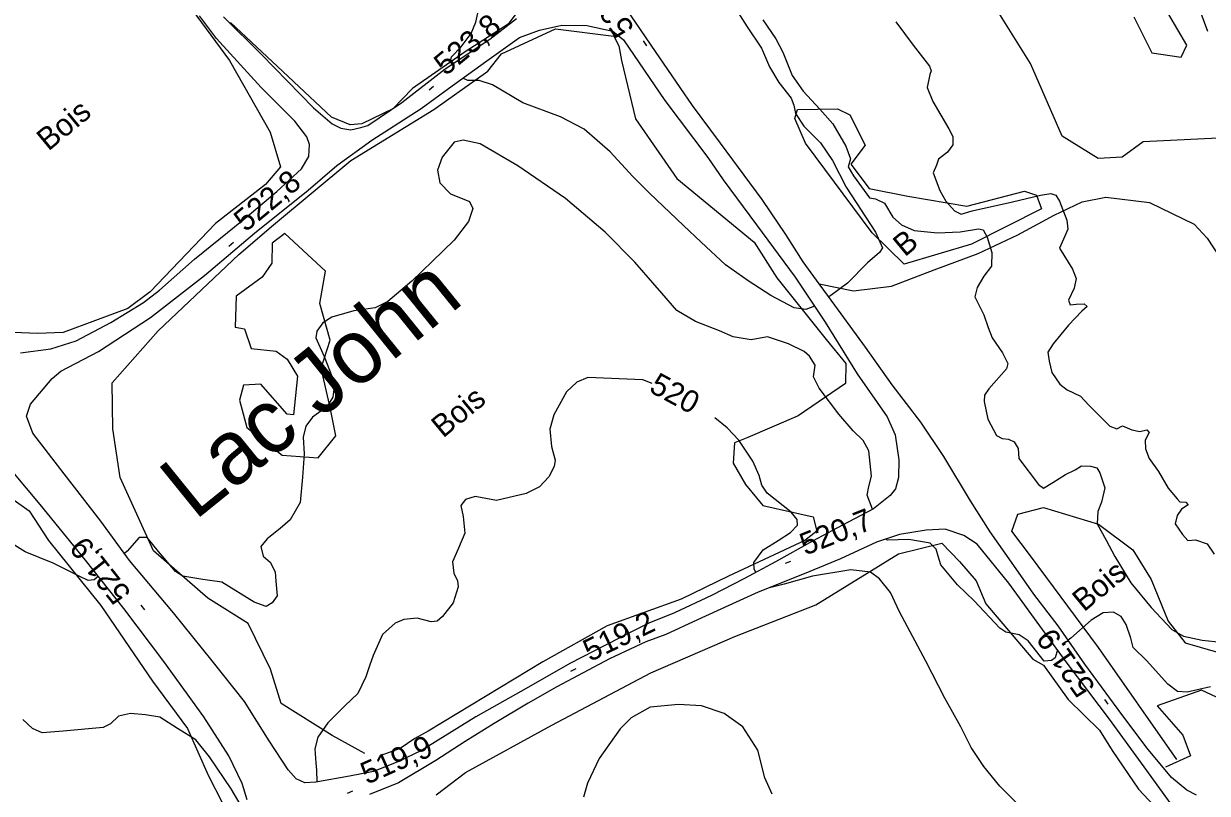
# Model space of a CAD drawing. Extents: x 347059 to 352153, y 6073752 to 6078601.
# Drawn here: x 350829.1 to 351068.9, y 6076024.5 to 6076180.5 of the extents above; entities that cross this region are included whole.
import ezdxf

# ---------------------------------------------------------------- set-up
doc = ezdxf.new("R2010")
doc.units = 0
for name, color, linetype in [('Level 1', 7, 'Continuous'), ('Level 2', 7, 'Continuous'), ('Level 21', 7, 'Continuous'), ('Level 22', 7, 'Continuous'), ('Level 3', 7, 'Continuous'), ('Level 41', 7, 'Continuous'), ('Level 44', 7, 'Continuous')]:
    doc.layers.add(name, color=color, linetype=linetype)

msp = doc.modelspace()

# ---------------------------------------------------------------- linework, layer by layer
at = {"layer": 'Level 1'}
for points in [[(351005.82, 6076180.84), (351009.33, 6076176.11), (351012.59, 6076171.83), (351012.96, 6076170.94)], [(351012.96, 6076170.94), (351012.69, 6076170.17), (351012.14, 6076167.57), (351013.29, 6076164.69), (351016.53, 6076159.19), (351017.35, 6076157.62), (351017.36, 6076155.9), (351016.26, 6076154.42), (351014.44, 6076153), (351014, 6076151.82), (351013.38, 6076150.22), (351014.69, 6076146.68), (351015.89, 6076144.5), (351017.68, 6076142.56), (351019.06, 6076141.88), (351021.25, 6076142.55), (351029.46, 6076144.37), (351035.13, 6076145.76), (351037.23, 6076146.08), (351038.2, 6076145.72), (351038.95, 6076144.54), (351040.47, 6076140.68), (351040.63, 6076138.86), (351040.02, 6076137.41), (351038.93, 6076134.98), (351041.6, 6076130.72), (351042.33, 6076128.84), (351041.9, 6076126.87), (351040.8, 6076124.46), (351041.09, 6076123.51), (351042.31, 6076123.62), (351043.96, 6076123.7), (351044.56, 6076123.15), (351043.5, 6076122.23), (351040.79, 6076119.38), (351037.66, 6076115.63), (351036.61, 6076113.93), (351036.83, 6076112.12), (351037.38, 6076109.78), (351039, 6076107.43), (351040.49, 6076106.3), (351043.18, 6076105.01), (351044.9, 6076103.15), (351049.16, 6076098.93), (351050.55, 6076098.38), (351051.74, 6076099), (351053.61, 6076098.2), (351055.23, 6076097.85), (351056.68, 6076098.16), (351057.14, 6076097.62), (351056.32, 6076096.11), (351056.4, 6076094.32), (351057.12, 6076092.4), (351059, 6076089.74), (351060.97, 6076086.35), (351062.81, 6076084.19), (351063.34, 6076083.58), (351064.55, 6076083.55), (351065.01, 6076083.01), (351063.66, 6076082.12), (351062.78, 6076080.83), (351062.37, 6076079.15), (351063.86, 6076076.95), (351064.99, 6076075.78), (351066.49, 6076075.87)], [(350956.45, 6076107.56), (350954.52, 6076108.28), (350943.35, 6076108.78), (350941.17, 6076107.81), (350939.09, 6076105.9), (350936.46, 6076101.24), (350935.67, 6076098.29), (350935.99, 6076094.82), (350936.79, 6076092.03), (350936.55, 6076090.76), (350935.46, 6076088.63), (350933.59, 6076086.63), (350930.91, 6076085.27), (350924.86, 6076083.84), (350920.55, 6076084.69), (350918.57, 6076084.07), (350917.62, 6076082.86), (350918.1, 6076080.59), (350918.43, 6076077.26), (350917.2, 6076074.21), (350915.99, 6076071.44), (350916.25, 6076069.12), (350917, 6076067.62), (350917.13, 6076066.39), (350916.1, 6076063.1), (350913.96, 6076060.33), (350912.88, 6076059.42), (350911.66, 6076059.3), (350908.77, 6076060.04), (350906.1, 6076059.76), (350904.32, 6076059.04), (350901.78, 6076056.74), (350899.89, 6076052.44), (350899.16, 6076050.35), (350898.42, 6076048.11), (350896.81, 6076044.73), (350894.12, 6076042.29), (350890.71, 6076038.83), (350888.7, 6076035.91), (350888.09, 6076033.52)], [(350977.39, 6076069.27), (350977.07, 6076069.99), (350977.02, 6076071.29), (350978.92, 6076073.85), (350981.92, 6076075.76), (350984.48, 6076077.41), (350985.87, 6076078.87), (350985.81, 6076080.02), (350984.56, 6076081.49), (350979.69, 6076085.33), (350978.67, 6076086.99), (350978.09, 6076088.91), (350976.8, 6076091.81), (350973.96, 6076096.06), (350971.64, 6076098.61), (350969.12, 6076100.6)], [(351066.49, 6076075.87), (351068.86, 6076075.1), (351070.28, 6076072.98)], [(351006.56, 6076061.33), (351004.69, 6076065.21), (351002.46, 6076067.97), (351000.63, 6076069.34), (350996.66, 6076069.81), (350988.91, 6076068.51), (350983.14, 6076066.91), (350979.93, 6076066.08)], [(351067.54, 6076003.28), (351064.33, 6076004.41), (351061, 6076004.75), (351058.26, 6076003.32), (351056.28, 6076001.76), (351053.33, 6076000.43), (351050.66, 6076000), (351046.49, 6076003.64), (351044.51, 6076006.88), (351038.58, 6076013.82), (351034.94, 6076017.92), (351026.87, 6076025.96), (351023.59, 6076029.96), (351021.08, 6076033.82), (351018.95, 6076038.01), (351015.73, 6076043.8), (351011.84, 6076051.29), (351006.56, 6076061.33)], [(350873.17, 6076022), (350871.12, 6076025.42), (350866.72, 6076031.96), (350863.95, 6076035.35), (350860.25, 6076037.66), (350856.68, 6076039.97), (350853.77, 6076040.42), (350850.7, 6076040.74), (350848.29, 6076040.15), (350846.67, 6076038.63), (350845.18, 6076037.89), (350837.07, 6076037.11), (350832.8, 6076036.82), (350830.86, 6076037.69), (350828.91, 6076039.51)], [(350888.09, 6076033.52), (350888.24, 6076030.7), (350888.4, 6076029.23), (350888.5, 6076026.85)]]:
    msp.add_lwpolyline(points, dxfattribs=at)
at = {"layer": 'Level 2'}
for points in [[(350915.9, 6076172.29), (350915.58, 6076172.73), (350915.75, 6076173.76), (350917.69, 6076175.81), (350919.74, 6076178.5), (350920.7, 6076180.77), (350921.23, 6076183.23), (350920.4, 6076185.44), (350918.47, 6076188.32), (350914.13, 6076192.46), (350909.56, 6076197.35), (350903.97, 6076203.89)], [(351065.57, 6076188.13), (351068.91, 6076178.98)], [(350972.84, 6076184.32), (350975.64, 6076179.8), (350978.54, 6076175.49), (350980.19, 6076171.72), (350982.09, 6076168.56), (350984.57, 6076165.35), (350985.11, 6076163.95), (350985.49, 6076162.28), (350987.15, 6076159.72), (350990.54, 6076156.36), (350992.99, 6076152.73), (350995.73, 6076147.36), (351001.7, 6076138.23), (351003.1, 6076135.04), (351002.46, 6076134.1), (351000.03, 6076132.02), (350996.03, 6076127.92), (350992.6, 6076125.39), (350992.22, 6076125.13)], [(350978.85, 6076181.25), (350981.5, 6076177.38), (350982.87, 6076174.69)], [(350982.87, 6076174.69), (350984.81, 6076169.95), (350987.01, 6076166.77), (350990.38, 6076163.13), (350993.03, 6076160.19), (350995.69, 6076155.68), (350996.58, 6076153.1), (350996.1, 6076151.5), (350997.18, 6076149.62), (351000.43, 6076145.21), (351001.7, 6076144.96), (351003.49, 6076144.09), (351005.21, 6076141.3), (351006.95, 6076139.73), (351009.51, 6076138.59), (351014.26, 6076138.12), (351018.84, 6076138.31), (351022.52, 6076138.93), (351023.5, 6076138.71), (351024.29, 6076137.21), (351025.23, 6076134.1), (351025.18, 6076131.35), (351023.61, 6076129.33), (351022.3, 6076127.01), (351021.79, 6076125.1), (351023.6, 6076121.47), (351024.49, 6076118.9), (351025.34, 6076116.82), (351027.4, 6076113.79), (351028.46, 6076111.63), (351028.23, 6076110.51), (351024.66, 6076106.51), (351023.78, 6076105.23), (351023.69, 6076103.95), (351024.43, 6076100.31), (351026.19, 6076097.02), (351027.36, 6076096.42), (351028.63, 6076096.32), (351029.8, 6076095.72), (351030.56, 6076094.37), (351030.7, 6076092.36), (351034.67, 6076087.09), (351035.69, 6076086.37), (351037.62, 6076087.49), (351040.17, 6076089.14), (351042.16, 6076090.05), (351043.43, 6076090.87), (351045.21, 6076090.8), (351046.54, 6076090.47), (351047.11, 6076089.5), (351048.17, 6076086.41), (351047.46, 6076083.53), (351046.69, 6076081.67), (351046.58, 6076079.17), (351048.4, 6076075.81), (351050.16, 6076072.51), (351053.41, 6076067.17), (351057.54, 6076062.18), (351061.72, 6076057.76), (351064.11, 6076056.35), (351067.83, 6076055.54), (351071.72, 6076055.15)], [(350989.33, 6076123.22), (350987.58, 6076122.56), (350985.18, 6076122.9), (350980.44, 6076125.37), (350975.88, 6076128.39), (350971.27, 6076131.63), (350966.32, 6076136.18), (350962.79, 6076139.55), (350955.85, 6076146.13), (350952.53, 6076149.54), (350947.9, 6076154.5), (350942.66, 6076159.08), (350937.85, 6076161.63), (350930.2, 6076164.41), (350924.05, 6076168.07), (350921.33, 6076168.94), (350919.04, 6076168.98), (350918.02, 6076169.43)], [(350979.81, 6076117.03), (350976.48, 6076116.45), (350972.81, 6076117.04), (350970.04, 6076118.27), (350965.17, 6076120.11), (350961.4, 6076122.35), (350958.38, 6076125.9), (350952.9, 6076132.15), (350946.91, 6076138.23), (350938.83, 6076145.05), (350929.23, 6076151.65), (350921.55, 6076156.15), (350918.14, 6076156.87), (350916.28, 6076156.45), (350913.84, 6076153.43), (350912.93, 6076150.79), (350913.39, 6076148.25), (350915.58, 6076145.99), (350919.4, 6076144.45), (350920.09, 6076143.04), (350919.18, 6076140.39), (350916.32, 6076136.62), (350911.93, 6076132.34), (350907.7, 6076128.32), (350902.88, 6076124.21), (350900.28, 6076122.92), (350895.94, 6076122.28), (350891.48, 6076121), (350889.67, 6076119.86), (350888.48, 6076118.17), (350888.3, 6076116.82), (350889.96, 6076113.03), (350891.53, 6076109.04), (350892.06, 6076107.49), (350891.71, 6076104.79), (350890.49, 6076102.82), (350887.62, 6076100.76), (350886.27, 6076098.94), (350885.67, 6076096.69), (350885.92, 6076093.31), (350885.58, 6076088.6), (350885.06, 6076083.49), (350883.07, 6076079.92), (350881.01, 6076078.16), (350878.42, 6076076.08), (350877.09, 6076074.54), (350877.58, 6076072.56), (350879, 6076071.37), (350880, 6076069.42), (350880.15, 6076067.55), (350880.44, 6076064.58), (350879.4, 6076063.16), (350878.2, 6076062.4), (350875.75, 6076063.25), (350869.24, 6076067.3), (350865.34, 6076067.83), (350861.3, 6076068.52), (350859.8, 6076069.51), (350856.36, 6076073.52), (350854.06, 6076076.36), (350852.49, 6076076.35), (350850.03, 6076073.62), (350849.48, 6076073.14)], [(351001.04, 6076082.08), (351000, 6076084.94), (351000.31, 6076086.72), (351000.89, 6076088.82), (351000.34, 6076093.94), (350999.2, 6076096.04), (350997.13, 6076098), (350994.24, 6076101.38), (350990.27, 6076106.65), (350989.14, 6076108.89), (350989.46, 6076111.29), (350988.31, 6076113.11), (350987.23, 6076114.05), (350984.06, 6076115.61), (350979.81, 6076117.03)], [(350840.42, 6076068.45), (350835.03, 6076071.19), (350829.38, 6076073.44), (350825.61, 6076075.84)], [(351038.52, 6076053.63), (351038.05, 6076051.98), (351037.3, 6076051.47), (351035.86, 6076051.3), (351032.59, 6076055.44), (351030.75, 6076056.66), (351028.08, 6076057.17), (351026.85, 6076057.98), (351021.69, 6076063.56), (351018.28, 6076066.77), (351014.94, 6076070.84), (351014.35, 6076072.61), (351013.95, 6076074), (351012.76, 6076075.24), (351008.45, 6076075.96), (351004.09, 6076075.82), (351003.69, 6076076.01)], [(350844.2, 6076068.51), (350843.35, 6076067.77), (350842.16, 6076067.66), (350840.42, 6076068.45)], [(351069.57, 6076046.1), (351064.79, 6076045.06), (351062.87, 6076045.15), (351060.92, 6076046.67), (351056.56, 6076051.46), (351053.9, 6076054.11), (351053.39, 6076055.94), (351052.45, 6076058.74), (351051.43, 6076060.39), (351049.92, 6076061.23), (351047.77, 6076061.13), (351045.38, 6076059.61), (351041.27, 6076055.98), (351040.72, 6076055.54)], [(350980.74, 6076024.39), (350979.26, 6076027.68), (350977.8, 6076033.26), (350974.81, 6076038.02), (350971.03, 6076040.71), (350966.41, 6076042.24), (350961.77, 6076042.55), (350955.99, 6076042.01), (350952.17, 6076039.81), (350949.93, 6076037.62), (350945.68, 6076031.57), (350943.31, 6076026.59), (350942.53, 6076023.78)]]:
    msp.add_lwpolyline(points, dxfattribs=at)
at = {"layer": 'Level 21'}
for points in [[(351038.68, 6076058.46), (351033.77, 6076064.87), (351029.71, 6076070.71), (351024.92, 6076077.51), (351020.93, 6076083.79), (351015.54, 6076092.77), (351010.85, 6076099.73), (351005.07, 6076107.28), (350999.67, 6076114.92), (350992.16, 6076125.21), (350990.29, 6076127.78), (350987.03, 6076132.25), (350983.53, 6076137.76), (350978.68, 6076144.82), (350970.23, 6076156.25), (350964.58, 6076163.92), (350957.09, 6076174.82), (350950.24, 6076184.84)], [(350828.41, 6076113.81), (350834.54, 6076114.59), (350839.73, 6076116.23), (350846.74, 6076119.9), (350853.34, 6076123.99), (350856.58, 6076126.46), (350863.71, 6076132.78), (350873.52, 6076140.73), (350880.39, 6076146.46), (350885.37, 6076151.07), (350886.82, 6076153.55), (350886.97, 6076155.99), (350886.42, 6076157.55), (350884.03, 6076160.71), (350877.18, 6076167.57), (350868.13, 6076177.45), (350864.7, 6076182.07)], [(350869.56, 6076181.84), (350877.27, 6076174.21), (350887.78, 6076163.45), (350891.55, 6076160.16), (350893.34, 6076159.33), (350895.38, 6076158.94), (350897.37, 6076159.41), (350898.79, 6076159.85), (350905.69, 6076164.48), (350914.46, 6076171.34), (350923.51, 6076177.32), (350928.9, 6076181.51)], [(350830.44, 6076103.39), (350834.86, 6076108.57), (350836.62, 6076110.04), (350844.23, 6076114.07), (350854.75, 6076120.97), (350865.69, 6076129.43), (350875.84, 6076138.04), (350886.69, 6076146.71), (350892.52, 6076151.72), (350899.63, 6076156.9), (350909.62, 6076163.28), (350915.12, 6076167.35), (350922.91, 6076172.95), (350929.56, 6076177.68), (350933.56, 6076179.14), (350938.12, 6076180.18), (350943.15, 6076180.12), (350948.44, 6076178.93), (350950.59, 6076177.22), (350959.01, 6076164.93), (350967.7, 6076153.38), (350970.8, 6076148.81), (350977.53, 6076139.74), (350985.41, 6076129.09), (350991.48, 6076120), (350997.96, 6076109.53), (351004.03, 6076100.8), (351005.68, 6076097.18), (351006.37, 6076092.1), (351006.36, 6076088.51), (351005.69, 6076086.25), (351004.67, 6076084.88), (351001.29, 6076082.21), (350994.97, 6076078.88), (350988.93, 6076075.64), (350981.38, 6076071.45), (350975.16, 6076068.06), (350968.45, 6076064.64), (350960.92, 6076061.13), (350955.75, 6076058.99), (350952.51, 6076057.41), (350947.12, 6076054.64), (350939.73, 6076050.87), (350930.9, 6076045.76), (350920.68, 6076040.01), (350909.67, 6076033.23), (350904.9, 6076030.89), (350899.95, 6076028.94), (350895.11, 6076028.04), (350888.24, 6076026.8), (350886.07, 6076026.68), (350884.31, 6076027.46), (350882.69, 6076029.32), (350878.8, 6076035.19), (350873.8, 6076043.12), (350867.29, 6076051.35), (350859.45, 6076061.1), (350850.54, 6076071.68), (350844.73, 6076079.68), (350837.24, 6076089.27), (350830.93, 6076097.53), (350829.64, 6076100.94), (350830.44, 6076103.39)], [(350874.36, 6076023.23), (350873.32, 6076026.55), (350870.63, 6076032.14), (350865.59, 6076040.03), (350857.48, 6076051.27), (350849.36, 6076061.97), (350841.61, 6076071.79), (350832.44, 6076083.04), (350823.68, 6076093.36), (350816.54, 6076100.64), (350811.28, 6076105.5), (350808.29, 6076108.26), (350799.05, 6076116.19), (350789.84, 6076123.54), (350787.47, 6076125.43), (350781.26, 6076130.39), (350776.07, 6076134.22), (350773.56, 6076134.82), (350770.99, 6076134.78), (350765.87, 6076133.13), (350758.62, 6076130.77)], [(351062.44, 6076021.15), (351056.14, 6076029.88), (351049.07, 6076039.54), (351040.54, 6076050.88), (351035.51, 6076057.7), (351028.71, 6076067.14), (351022.28, 6076075.03), (351019.57, 6076076.79), (351015.79, 6076078.04), (351011.92, 6076077.87), (351006.56, 6076076.98), (351001.9, 6076075.41), (350994.56, 6076072.05), (350987.25, 6076069.02), (350977.91, 6076065.27), (350971.92, 6076062.6), (350965.62, 6076059.67), (350959.17, 6076056.75), (350955.12, 6076055.25), (350947.75, 6076051.8), (350937.08, 6076046.13), (350931.28, 6076042.79), (350924.38, 6076038.69), (350918.51, 6076035.07), (350912.57, 6076031.17), (350904.99, 6076026.64), (350899.11, 6076024.29)], [(351066.71, 6076024.17), (351064.74, 6076025.21), (351061.66, 6076027.77), (351056.68, 6076033.73), (351050.81, 6076041.49), (351044.1, 6076050.71), (351038.68, 6076058.46)]]:
    msp.add_lwpolyline(points, dxfattribs=at)
at = {"layer": 'Level 22'}
msp.add_lwpolyline([(350990.29, 6076127.78), (350997.21, 6076126.32), (351004.89, 6076127.28), (351013.57, 6076130.63), (351022.49, 6076133.88), (351030.49, 6076137.72), (351037.86, 6076141.69), (351043.57, 6076144.35), (351048.34, 6076145.34), (351057.2, 6076144.27), (351066.26, 6076139.86), (351068.88, 6076137.03), (351075.41, 6076127)], dxfattribs=at)
at = {"layer": 'Level 3'}
for p, q in [((350955.33, 6076176), (350954.66, 6076176.99)), ((350911.21, 6076167.04), (350912.13, 6076167.81)), ((350870.66, 6076135.41), (350871.58, 6076136.18)), ((350983.41, 6076071.14), (350984.53, 6076071.58)), ((350853.64, 6076061.72), (350852.89, 6076062.66)), ((350939.92, 6076049.3), (350941, 6076049.82)), ((351048.83, 6076042.57), (351048.14, 6076043.55)), ((350894.65, 6076024.55), (350895.75, 6076025.04))]:
    msp.add_line(p, q, dxfattribs=at)
at = {"layer": 'Level 44'}
for points in [[(350815.09, 6076189), (350835.78, 6076213.01), (350842.98, 6076221.27), (350845.75, 6076221.34), (350855.87, 6076215.39), (350860.6, 6076209.3), (350860.61, 6076205.86), (350858.32, 6076196.91), (350861.29, 6076185.92), (350870.75, 6076173.01), (350879, 6076158.51), (350881.11, 6076151.44), (350878.1, 6076147.89), (350867.94, 6076140.01), (350854.7, 6076126.14), (350850.16, 6076122.77)], [(350932.51, 6076187.56), (350927.25, 6076180.34), (350918.53, 6076174.78), (350907.88, 6076167.32), (350903.89, 6076163.24), (350897.59, 6076160.16), (350895.21, 6076159.97), (350891.41, 6076161.51), (350881.59, 6076170.8), (350870.96, 6076180.71)], [(351071.13, 6076157.27), (351055.93, 6076156.56), (351051.65, 6076153.44), (351046.82, 6076153.16), (351039.52, 6076157.69), (351033.11, 6076172.37), (351025.97, 6076183.78)], [(351054.05, 6076181.88), (351057.67, 6076174.57), (351063.61, 6076173.69), (351064.74, 6076176.12), (351061.1, 6076182.36)], [(350898.22, 6076032.63), (350891.56, 6076036.24), (350881.26, 6076042.74), (350879.06, 6076049.72), (350874.55, 6076058.95), (350866.41, 6076064.11), (350855.35, 6076073.7), (350848.59, 6076088.53), (350847.14, 6076098.38), (350847.03, 6076107.7), (350856.3, 6076118.27), (350872.69, 6076133.73), (350879.67, 6076139.7), (350895.35, 6076152.78), (350912.16, 6076163.06), (350923.13, 6076170.85), (350925.89, 6076174.35), (350936.84, 6076179.45), (350948.63, 6076177.94), (350949.66, 6076175.97), (350950.19, 6076172.98), (350953.06, 6076161.21), (350961.41, 6076149.09), (350977.07, 6076136.21), (350981.66, 6076129.01), (350991.67, 6076116.5), (350995.68, 6076111.64), (350995.62, 6076107.57), (350985.99, 6076101.04), (350975.82, 6076096.6), (350973.12, 6076095.54), (350972.81, 6076091.4), (350975.33, 6076087.08), (350978.83, 6076082.83), (350989.02, 6076080.58), (350989.8, 6076077.65), (350987.35, 6076075.76), (350971.88, 6076068.54), (350962.27, 6076063.85), (350947.32, 6076058.5), (350934.23, 6076051.18), (350911.05, 6076037.16), (350908.35, 6076035.63), (350905.35, 6076033.61), (350901.43, 6076032.22)], [(351035.29, 6076142.99), (351021.12, 6076135.81), (351007.51, 6076131.77), (351000.97, 6076138.1), (350987.51, 6076156.25), (350985.31, 6076161.27), (350985.89, 6076163.09), (350993.95, 6076163.24), (350996.44, 6076162.02), (350999.6, 6076155.83), (350996.64, 6076152.02), (351000.4, 6076147.09), (351008.22, 6076145.54), (351020.15, 6076143.52), (351031.83, 6076146.53), (351034.27, 6076145.73), (351035.29, 6076142.99)], [(350882.46, 6076112.51), (350884.57, 6076109.05), (350883.76, 6076101.21), (350882.47, 6076101.33), (350877.11, 6076107.46), (350873.59, 6076107.21), (350872.82, 6076104.18), (350874.26, 6076098.66), (350881.46, 6076093.02), (350888.73, 6076092.5), (350892.31, 6076096.99), (350891.14, 6076102.73), (350889.36, 6076110.66), (350891.19, 6076116.37), (350889.11, 6076123.75), (350890.21, 6076130.35), (350881.98, 6076137.98), (350879.44, 6076136.01), (350879.38, 6076131.93), (350877.41, 6076129.09), (350872.1, 6076125.26), (350871.92, 6076118.99), (350873.84, 6076118.65), (350875.18, 6076114.69), (350880.25, 6076114.13), (350882.46, 6076112.51)], [(350850.16, 6076122.77), (350837.1, 6076117.87), (350831.88, 6076117.7), (350818.76, 6076118.27)], [(350822.63, 6076087.11), (350830.19, 6076081.75), (350834.11, 6076075.76), (350844.69, 6076062.62), (350855.15, 6076047.29), (350862.23, 6076037.66), (350866.47, 6076028.2), (350869.37, 6076022.55)], [(351062.73, 6076031.38), (351046.89, 6076054.05), (351033.11, 6076072.63), (351029.28, 6076077.68), (351030.5, 6076081.08), (351035.74, 6076082.46), (351046.85, 6076079.07), (351053.82, 6076073.85), (351057.54, 6076067.88), (351060.95, 6076059.41), (351064.42, 6076055.02), (351080.59, 6076050.34), (351095.85, 6076050.55), (351101.28, 6076045.57), (351103.12, 6076040.27), (351101.35, 6076037.01), (351093.82, 6076033.54), (351085.4, 6076031.31), (351080.74, 6076039.33), (351067.7, 6076045.43), (351058.73, 6076042.27), (351063.92, 6076036.31), (351065.53, 6076032.12), (351060.4, 6076029.82)], [(350912.65, 6076024.23), (350918.61, 6076028.78), (350936.09, 6076038.37), (350956.12, 6076048.94), (350973.19, 6076056.32), (350989.56, 6076062.74), (351006.31, 6076073.09), (351015.08, 6076075.21), (351018.68, 6076071.48), (351022.09, 6076067.61), (351024, 6076062.95), (351033.55, 6076051.71), (351035.71, 6076050.53), (351040.72, 6076043.55), (351047.03, 6076037.34), (351049.66, 6076033.2), (351054.97, 6076025.37), (351060.19, 6076019.82)]]:
    msp.add_lwpolyline(points, dxfattribs=at)

# ---------------------------------------------------------------- texts
at = {"layer": 'Level 1'}
msp.add_text('520', height=4.5, rotation=331.6432, dxfattribs=at).set_placement((350955.57, 6076106.01))
at = {"layer": 'Level 3'}
for s, rotation, p in [('525,9', 124.0821, (350952.95, 6076179.6)), ('523,8', 39.62, (350914.57, 6076169.76)), ('522,8', 39.62, (350874.02, 6076138.12)), ('520,7', 21.5547, (350987.44, 6076072.68)), ('521,9', 128.4594, (350851, 6076065.14)), ('519,2', 25.7092, (350943.83, 6076051.12)), ('521,9', 125.285, (351046.38, 6076046.12)), ('519,9', 23.984, (350898.62, 6076026.26))]:
    msp.add_text(s, height=4.5, rotation=rotation, dxfattribs=at).set_placement(p)
at = {"layer": 'Level 41'}
msp.add_text('Lac John', height=13, rotation=39, dxfattribs=at).set_placement((350863.73, 6076079.65))
at = {"layer": 'Level 44'}
for s, p in [('Bois', (350834.07, 6076154.53)), ('B', (351007.6, 6076133.1)), ('Bois', (350914.04, 6076096.39)), ('Bois', (351043.91, 6076061.17))]:
    msp.add_text(s, height=4.5, rotation=39.568, dxfattribs=at).set_placement(p)

doc.saveas('drawing.dxf')
